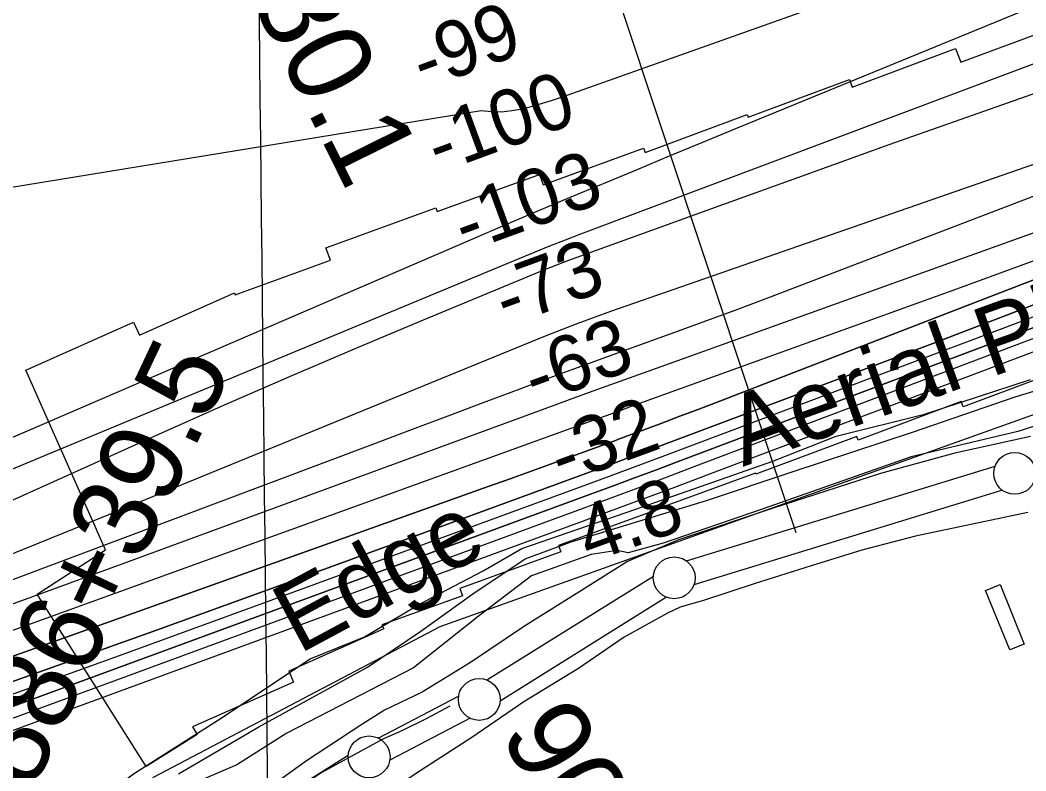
# Model space of a CAD drawing. Extents: x 3651524 to 3689615, y 505651 to 531377.
# Drawn here: x 3676545 to 3677747, y 515504 to 516402 of the extents above; entities that cross this region are included whole.
import ezdxf

# ---------------------------------------------------------------- set-up
doc = ezdxf.new("R2010")
doc.units = 0
for name, color, linetype in [('V-BLDG-OTLN', 7, 'Continuous'), ('V-FLOD-BASE', 7, 'Continuous'), ('V-GRID-MAJR', 7, 'Continuous'), ('V-LEVE-TOET', 7, 'Continuous'), ('V-RIVR-EDGE', 7, 'Continuous'), ('V-RIVR-IDEN', 7, 'Continuous'), ('V-RIVR-RANG', 7, 'Continuous'), ('V-RRAP-FSHR', 7, 'Continuous'), ('V-RRAP-RVMT', 7, 'Continuous'), ('V-SITE-VEGE', 7, 'Continuous'), ('V-SURV-IDEN', 7, 'Continuous'), ('V-SURV-LINE', 7, 'Continuous'), ('V-TOPO-DPTH', 7, 'Continuous'), ('V-TOPO-MAJR', 7, 'Continuous'), ('V-TOPO-MINR', 7, 'Continuous'), ('V-TOPO-WATR', 7, 'Continuous')]:
    doc.layers.add(name, color=color, linetype=linetype)

msp = doc.modelspace()

# ---------------------------------------------------------------- linework, layer by layer
at = {"layer": 'V-BLDG-OTLN'}
msp.add_lwpolyline([(3677716.25, 515727.007), (3677745.186, 515655.787), (3677727.821, 515648.728), (3677698.885, 515719.951)], close=True, dxfattribs=at)
at = {"layer": 'V-FLOD-BASE'}
msp.add_lwpolyline([(3676728.274, 515007.143), (3676733.468, 515018.083), (3676733.388, 515073.217), (3676725.362, 515192.638), (3676720.392, 515315.017), (3676720.41, 515346.091), (3676722.683, 515362.092), (3676726.4, 515374.56), (3676730.576, 515384.513), (3676737.75, 515393.918), (3676749.928, 515402.735), (3676831.987, 515454.492), (3676904.454, 515501.897), (3676979.818, 515542.738), (3677002.54, 515552.882), (3677030.844, 515566.943), (3677059.164, 515582.006)], dxfattribs=at)
at = {"layer": 'V-GRID-MAJR'}
msp.add_spline([(3676887.017, 511289.795), (3676820.936, 517347.309), (3676754.821, 523407.907), (3676724.48, 526189.234)], degree=3, dxfattribs=at)
at = {"layer": 'V-LEVE-TOET'}
for points in [[(3677752.594, 515903.722), (3677662.052, 515884.187), (3677573.429, 515859.609), (3677443.919, 515817.668), (3677332.033, 515780.447), (3677270.951, 515754.405), (3677216.243, 515719.734), (3677147.871, 515677.273), (3677083.492, 515633.745), (3677025.759, 515598.122), (3676980.797, 515576.821), (3676953.446, 515559.736), (3676887.562, 515516.233), (3676787.621, 515444.227), (3676753.7, 515423.745), (3676732.411, 515409.567), (3676720.228, 515400.248), (3676716.128, 515394.803), (3676710.948, 515384.866), (3676704.976, 515357.4), (3676700.864, 515291.311), (3676699.549, 515242.716), (3676699.379, 515172.552), (3676706.144, 515037.617)], [(3677749.333, 515813.238), (3677615.04, 515784.912), (3677551.103, 515767.938), (3677490.648, 515749.402), (3677422.628, 515727.986), (3677363.16, 515708.431), (3677333.948, 515699.897), (3677318.791, 515692.633), (3677267.187, 515663.926), (3677212.438, 515626.751), (3677147.113, 515586.745), (3677085.255, 515544.176), (3677017.868, 515500.697), (3676956.002, 515457.625), (3676850.632, 515390.723), (3676820.125, 515364.67), (3676804.884, 515352.395), (3676797.634, 515338.483), (3676797.306, 515318.941), (3676798.34, 515260.786), (3676796.131, 515188.649), (3676795.291, 515108.472), (3676797.249, 515045.789)]]:
    msp.add_lwpolyline(points, dxfattribs=at)
at = {"layer": 'V-RIVR-EDGE'}
msp.add_lwpolyline([(3676630.098, 515196.3), (3676625.555, 515301.368), (3676611.911, 515367.438), (3676619.267, 515428.653), (3676642.786, 515471.819), (3676680.678, 515500.541), (3676782.293, 515565.125), (3676891.732, 515638.094), (3676956.633, 515664.348), (3677021.564, 515703.208), (3677098.505, 515743.24), (3677144.796, 515770.14), (3677279.985, 515816.631), (3677444.617, 515874.456), (3677520.332, 515904.285), (3677626.054, 515930.438), (3677752.827, 515972.147)], dxfattribs=at)
at = {"layer": 'V-RIVR-RANG'}
msp.add_line((3677472.518, 515788.686), (3677258.141, 516434.01), dxfattribs=at)
at = {"layer": 'V-RRAP-FSHR'}
msp.add_lwpolyline([(3676687.122, 515122.157), (3676669.671, 515433.303), (3676704.575, 515496.801), (3677047.074, 515676.716), (3677793.157, 515943.413), (3678377.803, 516155.078), (3678796.656, 516358.274), (3679022.229, 516447.237), (3679230.65, 516614.583), (3680015.882, 517005.612), (3680504.43, 517186.381), (3680687.746, 517283.253), (3681246.926, 517568.878), (3682033.887, 518068.532), (3682134.527, 518136.344)], dxfattribs=at)
at = {"layer": 'V-RRAP-RVMT'}
msp.add_lwpolyline([(3677791.754, 515984.037), (3677672.211, 515939.494), (3677669.98, 515945.584), (3677546.762, 515899.653), (3677545.158, 515904.045), (3677424.283, 515859.004), (3677423.914, 515860.076), (3677310.364, 515818.84), (3677310.706, 515817.92), (3677188.652, 515773.601), (3677191.414, 515766.024), (3677070.804, 515722.18), (3677073.842, 515713.645), (3676977.628, 515678.79), (3676979.844, 515673.875), (3676866.235, 515623.406), (3676872.025, 515610.38), (3676751.257, 515556.711), (3676757.005, 515547.766), (3676696.061, 515509.321), (3676565.531, 515715.605), (3676647.533, 515768.291), (3676552.028, 515983.303), (3676680.849, 516040.532), (3676687.848, 516025.051), (3676801.411, 516075.465), (3676802.406, 516073.352), (3676916.231, 516114.527), (3676910.687, 516129.575), (3677042.091, 516177.367), (3677043.716, 516172.896), (3677165.747, 516217.202), (3677170.216, 516204.871), (3677290.385, 516248.62), (3677292.269, 516243.436), (3677413.95, 516288.788), (3677415.214, 516285.428), (3677536.284, 516330.609), (3677539.593, 516321.601), (3677663.15, 516367.69), (3677669.218, 516351.23), (3677779.933, 516392.382)], dxfattribs=at)
at = {"layer": 'V-SITE-VEGE'}
for points in [[(3676734.654, 515500.756), (3676830.652, 515556.724), (3676960.382, 515628.193), (3677024.032, 515671.311), (3677086.365, 515715.792), (3677148.655, 515757.596), (3677203.894, 515778.094), (3677365.389, 515827.611), (3677469.06, 515862.023), (3677611.773, 515909.178), (3677734.32, 515951.314), (3677901.193, 516002.078)], [(3677872.254, 515953.024), (3677737.639, 515909.752), (3677609.942, 515879.755), (3677432.16, 515817.121), (3677313.652, 515776.257), (3677271.957, 515764.905), (3677258.614, 515767.807), (3677227.741, 515762.968), (3677156.349, 515737.384), (3677092.609, 515688.91), (3677015.263, 515627.275), (3676864.003, 515549.47), (3676804.458, 515511.639), (3676765.349, 515494.886)]]:
    msp.add_lwpolyline(points, dxfattribs=at)
at = {"layer": 'V-SURV-LINE'}
for points in [[(3677341.586, 515755.18), (3677710.243, 515868.322)], [(3677719.06, 515839.647), (3677350.402, 515726.505)], [(3677102.962, 515612.892), (3677301.979, 515737.114)], [(3677317.88, 515711.674), (3677118.862, 515587.452)], [(3676973.11, 515543.507), (3677069.299, 515593.65)], [(3677083.166, 515567.047), (3676986.976, 515516.904)], [(3676739.644, 515398.855), (3676937.41, 515523.036)]]:
    msp.add_lwpolyline(points, dxfattribs=at)
for centre in [(3677733.76, 515859.849), (3677326.886, 515734.978), (3677093.956, 515589.588), (3676962.32, 515520.966)]:
    msp.add_circle(centre, 25, dxfattribs=at)
at = {"layer": 'V-TOPO-DPTH'}
for points in [[(3676419.798, 515569.499), (3676561.946, 515620.028), (3676703.976, 515670.887), (3676845.827, 515722.24), (3676987.559, 515773.924), (3677241.864, 515867.16), (3677256.349, 515872.49), (3677270.825, 515877.842), (3677285.29, 515883.228), (3677299.745, 515888.637), (3677516.337, 515969.962), (3677638.933, 516016.435), (3677761.331, 516063.421), (3677883.43, 516111.176), (3678005.33, 516159.444), (3678331.258, 516289.687), (3678353.117, 516298.592), (3678374.893, 516307.69), (3678396.546, 516317.079), (3678418.117, 516326.661), (3678646.755, 516430.065)], [(3678646.755, 516430.065), (3678418.117, 516326.661), (3678396.546, 516317.079), (3678374.893, 516307.69), (3678353.117, 516298.592), (3678331.258, 516289.687), (3678005.33, 516159.444), (3677883.43, 516111.176), (3677761.331, 516063.421), (3677638.933, 516016.435), (3677516.337, 515969.962), (3677299.745, 515888.637), (3677285.29, 515883.228), (3677270.825, 515877.842), (3677256.349, 515872.49), (3677241.864, 515867.16), (3676987.559, 515773.924), (3676845.827, 515722.24), (3676703.976, 515670.887), (3676561.946, 515620.028), (3676419.798, 515569.499)], [(3676099.329, 515485.176), (3677104.432, 515844.057), (3677130.776, 515853.498), (3677157.106, 515862.979), (3677183.413, 515872.52), (3677209.706, 515882.103), (3677256.81, 515899.331), (3677259.539, 515900.332), (3677262.267, 515901.337), (3677264.992, 515902.348), (3677267.716, 515903.362), (3677309.936, 515919.131), (3677333.754, 515928.073), (3677357.551, 515937.069), (3677381.318, 515946.144), (3677405.065, 515955.274), (3678343.044, 516317.707), (3678355.07, 516322.453), (3678367.05, 516327.312), (3678378.96, 516332.342), (3678390.822, 516337.485), (3678534.52, 516401.003)], [(3678534.52, 516401.003), (3678390.822, 516337.485), (3678378.96, 516332.342), (3678367.05, 516327.312), (3678355.07, 516322.453), (3678343.044, 516317.707), (3677405.065, 515955.274), (3677381.318, 515946.144), (3677357.551, 515937.069), (3677333.754, 515928.073), (3677309.936, 515919.131), (3677267.716, 515903.362), (3677264.992, 515902.348), (3677262.267, 515901.337), (3677259.539, 515900.332), (3677256.81, 515899.331), (3677209.706, 515882.103), (3677183.413, 515872.52), (3677157.106, 515862.979), (3677130.776, 515853.498), (3677104.432, 515844.057), (3676099.329, 515485.176)], [(3676222.82, 515559.054), (3677227.02, 515922.335), (3677239.213, 515926.746), (3677251.406, 515931.156), (3677263.599, 515935.566), (3677275.793, 515939.975), (3677664.499, 516080.535), (3677781.02, 516123.016), (3677897.391, 516165.905), (3678013.534, 516209.405), (3678129.526, 516253.311), (3678351.92, 516338.164), (3678356.587, 516339.984), (3678361.236, 516341.851), (3678365.856, 516343.787), (3678370.457, 516345.769), (3678428.049, 516371.091), (3678461.313, 516386.021)], [(3676222.82, 515559.054), (3677227.02, 515922.335), (3677239.213, 515926.746), (3677251.406, 515931.156), (3677263.599, 515935.566), (3677275.793, 515939.975), (3677664.499, 516080.535), (3677781.02, 516123.016), (3677897.391, 516165.905), (3678013.534, 516209.405), (3678129.526, 516253.311), (3678351.92, 516338.164), (3678356.587, 516339.984), (3678361.236, 516341.851), (3678365.856, 516343.787), (3678370.457, 516345.769), (3678428.049, 516371.091), (3678461.313, 516386.021)], [(3678453.771, 516312.903), (3678419.554, 516297.239), (3678385.215, 516281.854), (3678350.691, 516266.887), (3678316.044, 516252.2), (3678264.826, 516230.854), (3678204.354, 516206.013), (3678143.718, 516181.586), (3678082.837, 516157.779), (3678021.79, 516134.386), (3677331.748, 515873.988), (3677305.573, 515864.148), (3677279.382, 515854.354), (3677253.165, 515844.628), (3677226.931, 515834.946), (3676569.034, 515593.109), (3676402.37, 515532.31)], [(3678453.771, 516312.903), (3678419.554, 516297.239), (3678385.215, 516281.854), (3678350.691, 516266.887), (3678316.044, 516252.2), (3678264.826, 516230.854), (3678204.354, 516206.013), (3678143.718, 516181.586), (3678082.837, 516157.779), (3678021.79, 516134.386), (3677331.748, 515873.988), (3677305.573, 515864.148), (3677279.382, 515854.354), (3677253.165, 515844.628), (3677226.931, 515834.946), (3676569.034, 515593.109), (3676402.37, 515532.31)], [(3674519.408, 514867.087), (3675495.662, 515178.441), (3675537.069, 515191.8), (3675578.414, 515205.344), (3675619.667, 515219.165), (3675660.86, 515233.17), (3675664.565, 515234.444), (3675707.517, 515249.359), (3675750.405, 515264.453), (3675793.198, 515279.814), (3675835.927, 515295.354), (3677210.797, 515800.233), (3677249.719, 515814.585), (3677288.616, 515829.004), (3677327.475, 515843.527), (3677366.308, 515858.117), (3677955.19, 516080.26)]]:
    msp.add_lwpolyline(points, dxfattribs=at)
at = {"layer": 'V-TOPO-MAJR'}
for points in [[(3679037.342, 517013.847), (3678283.783, 516699.893), (3678261.001, 516690.615), (3678238.124, 516681.582), (3678215.105, 516672.917), (3678191.991, 516664.497), (3677192.896, 516309.603), (3677181.092, 516305.604), (3677169.219, 516301.838), (3677157.24, 516298.422), (3677145.192, 516295.239), (3677133.06, 516293.01), (3677120.889, 516291.786), (3677108.661, 516292.067), (3677096.393, 516293.353), (3676415.281, 516181.95)], [(3676062.386, 515698.666), (3677086.315, 516140.219), (3677124.778, 516156.725), (3677163.28, 516173.14), (3677201.839, 516189.419), (3677240.437, 516205.607), (3677242.272, 516206.373), (3677281.83, 516222.842), (3677321.407, 516239.265), (3677361.012, 516255.621), (3677400.636, 516271.932), (3678250.544, 516620.94), (3678254.886, 516622.74), (3678259.221, 516624.559), (3678263.543, 516626.406), (3678267.857, 516628.272), (3678324.005, 516652.777), (3678356.352, 516666.989), (3678388.651, 516681.308), (3678420.879, 516695.787), (3678453.059, 516710.372)], [(3676476.204, 515681.818), (3676667.212, 515751.819), (3676858.186, 515821.916), (3677184.674, 515941.894), (3677212.388, 515952.042), (3677240.119, 515962.148), (3677267.872, 515972.19), (3677295.641, 515982.189), (3677988.922, 516230.924), (3678049.66, 516253.208), (3678110.175, 516276.069), (3678170.356, 516299.795), (3678230.315, 516324.098), (3678279.448, 516344.425), (3678314.535, 516359.305), (3678349.438, 516374.595), (3678384.065, 516390.5), (3678418.508, 516406.816), (3678763.66, 516574.065)]]:
    msp.add_lwpolyline(points, dxfattribs=at)
at = {"layer": 'V-TOPO-MINR'}
for points in [[(3676381.486, 515800.627), (3676580.615, 515883.619), (3676779.797, 515966.484), (3677141.571, 516116.787), (3677159.943, 516124.311), (3677178.364, 516131.71), (3677196.86, 516138.923), (3677215.405, 516146.011), (3678040.202, 516456.488), (3678081.323, 516472.018), (3678122.421, 516487.607), (3678163.485, 516503.285), (3678204.526, 516519.023), (3678245.434, 516535.088), (3678286.187, 516551.53), (3678326.707, 516568.539), (3678367.071, 516585.925), (3679003.452, 516865.303)], [(3676229.79, 515690.031), (3676710.926, 515906.62), (3676789.658, 515941.635), (3676868.595, 515976.173), (3676947.842, 516009.997), (3677027.294, 516043.344), (3677172.14, 516103.37), (3677179.343, 516106.298), (3677186.571, 516109.161), (3677193.837, 516111.926), (3677201.129, 516114.626), (3677385.089, 516181.329), (3677484.441, 516217.159), (3677583.875, 516252.758), (3677683.432, 516288.01), (3677783.072, 516323.032), (3678268.622, 516492.746), (3678285.971, 516499.019), (3678303.224, 516505.537), (3678320.334, 516512.422), (3678337.349, 516519.553), (3678575.005, 516622.156)], [(3676205.835, 515445.715), (3677219.47, 515818.822), (3677251.575, 515830.689), (3677283.659, 515842.612), (3677315.711, 515854.622), (3677347.741, 515866.689), (3678295.619, 516225.247), (3678311.832, 516231.497), (3678327.989, 516237.884), (3678344.064, 516244.476), (3678360.084, 516251.204), (3678376.022, 516258.125), (3678391.906, 516265.166), (3678407.708, 516272.388), (3678423.457, 516279.73), (3679133.934, 516615.905)], [(3675548.564, 515361.827), (3676971.028, 515896.466), (3677013.988, 515912.599), (3677056.953, 515928.717), (3677099.926, 515944.811), (3677142.906, 515960.89), (3677143.809, 515961.228), (3677186.37, 515977.048), (3677228.969, 515992.764), (3677271.626, 516008.322), (3677314.322, 516023.776), (3677356.997, 516039.283), (3677399.608, 516054.964), (3677442.122, 516070.907), (3677484.57, 516087.025), (3678304.476, 516401.238), (3678320.351, 516407.475), (3678336.153, 516413.888), (3678351.845, 516420.565), (3678367.464, 516427.418), (3678539.787, 516504.761)], [(3676440.872, 515725.404), (3676624.929, 515800.006), (3677173.155, 516024.164), (3677192.525, 516031.904), (3677211.974, 516039.436), (3677231.54, 516046.657), (3677251.185, 516053.67), (3677840.345, 516258.705), (3677922.037, 516287.403), (3678003.615, 516316.419), (3678085.021, 516345.911), (3678166.314, 516375.721), (3678318.889, 516432.177), (3678323.79, 516434.041), (3678328.668, 516435.966), (3678333.509, 516437.979), (3678338.327, 516440.052), (3678397.114, 516465.992), (3678431.237, 516481.233), (3678465.265, 516496.679)], [(3676471.655, 515572.639), (3676672.752, 515645.351), (3676873.647, 515718.624), (3677234.395, 515851.057), (3677254.756, 515858.56), (3677275.104, 515866.096), (3677295.434, 515873.683), (3677315.752, 515881.302), (3677740.976, 516041.374), (3677848.052, 516082.177), (3677954.903, 516123.556), (3678061.415, 516165.799), (3678167.701, 516208.618), (3678324.16, 516272.387), (3678351.971, 516283.931), (3678379.68, 516295.71), (3678407.236, 516307.844), (3678434.689, 516320.213), (3678788.946, 516482.56)], [(3676419.798, 515569.499), (3676561.946, 515620.028), (3676703.976, 515670.887), (3676845.827, 515722.24), (3676987.559, 515773.924), (3677241.864, 515867.16), (3677256.349, 515872.49), (3677270.825, 515877.842), (3677285.29, 515883.228), (3677299.745, 515888.637), (3677516.337, 515969.962), (3677638.933, 516016.435), (3677761.331, 516063.421), (3677883.43, 516111.176), (3678005.33, 516159.444), (3678331.258, 516289.687), (3678353.117, 516298.592), (3678374.893, 516307.69), (3678396.546, 516317.079), (3678418.117, 516326.661), (3678646.755, 516430.065)], [(3676099.329, 515485.176), (3677104.432, 515844.057), (3677130.776, 515853.498), (3677157.106, 515862.979), (3677183.413, 515872.52), (3677209.706, 515882.103), (3677256.81, 515899.331), (3677259.539, 515900.332), (3677262.267, 515901.337), (3677264.992, 515902.348), (3677267.716, 515903.362), (3677309.936, 515919.131), (3677333.754, 515928.073), (3677357.551, 515937.069), (3677381.318, 515946.144), (3677405.065, 515955.274), (3678343.044, 516317.707), (3678355.07, 516322.453), (3678367.05, 516327.312), (3678378.96, 516332.342), (3678390.822, 516337.485), (3678534.52, 516401.003)], [(3676222.82, 515559.054), (3677227.02, 515922.335), (3677239.213, 515926.746), (3677251.406, 515931.156), (3677263.599, 515935.566), (3677275.793, 515939.975), (3677664.499, 516080.535), (3677781.02, 516123.016), (3677897.391, 516165.905), (3678013.534, 516209.405), (3678129.526, 516253.311), (3678351.92, 516338.164), (3678356.587, 516339.984), (3678361.236, 516341.851), (3678365.856, 516343.787), (3678370.457, 516345.769), (3678428.049, 516371.091), (3678461.313, 516386.021)], [(3676402.37, 515532.31), (3676569.034, 515593.109), (3677226.931, 515834.946), (3677253.165, 515844.628), (3677279.382, 515854.354), (3677305.573, 515864.148), (3677331.748, 515873.988), (3678021.79, 516134.386), (3678082.837, 516157.779), (3678143.718, 516181.586), (3678204.354, 516206.013), (3678264.826, 516230.854), (3678316.044, 516252.2), (3678350.691, 516266.887), (3678385.215, 516281.854), (3678419.554, 516297.239), (3678453.771, 516312.903)]]:
    msp.add_lwpolyline(points, dxfattribs=at)
at = {"layer": 'V-TOPO-WATR'}
msp.add_lwpolyline([(3674519.408, 514867.087), (3675495.662, 515178.441), (3675537.069, 515191.8), (3675578.414, 515205.344), (3675619.667, 515219.165), (3675660.86, 515233.17), (3675664.565, 515234.444), (3675707.517, 515249.359), (3675750.405, 515264.453), (3675793.198, 515279.814), (3675835.927, 515295.354), (3677210.797, 515800.233), (3677249.719, 515814.585), (3677288.616, 515829.004), (3677327.475, 515843.527), (3677366.308, 515858.117), (3677955.19, 516080.26)], dxfattribs=at)

# ---------------------------------------------------------------- texts
at = {"layer": 'V-RIVR-IDEN'}
for s, rotation, p in [('Aerial Photos', 19.817153, (3677409.004, 515867.596)), ('Edge', 28.275685, (3676878.49, 515643.279))]:
    msp.add_text(s, height=83, rotation=rotation, dxfattribs=at).set_placement(p)
at = {"layer": 'V-RIVR-RANG'}
for s, rotation, p in [('-99', 20.155056, (3677027.407, 516318.241)), ('-100', 20.155056, (3677045.287, 516218.282)), ('-103', 20.155056, (3677077.282, 516123.503)), ('-73', 20.155056, (3677126.364, 516034.995)), ('-63', 20.155056, (3677161.083, 515941.215)), ('-32', 20.155056, (3677192.336, 515846.163)), ('4.8', 19.868326, (3677225.513, 515752.274))]:
    msp.add_text(s, height=67, rotation=rotation, dxfattribs=at).set_placement(p)
at = {"layer": 'V-SURV-IDEN'}
for s, rotation, p in [('902+80.1', 296.461593, (3676686.428, 516697.886)), ('886+39.5', 64.740048, (3676559.891, 515478.507)), ('900+05.5', 301.346111, (3677117.104, 515547.853))]:
    msp.add_text(s, height=100, rotation=rotation, dxfattribs=at).set_placement(p)

doc.saveas('drawing.dxf')
